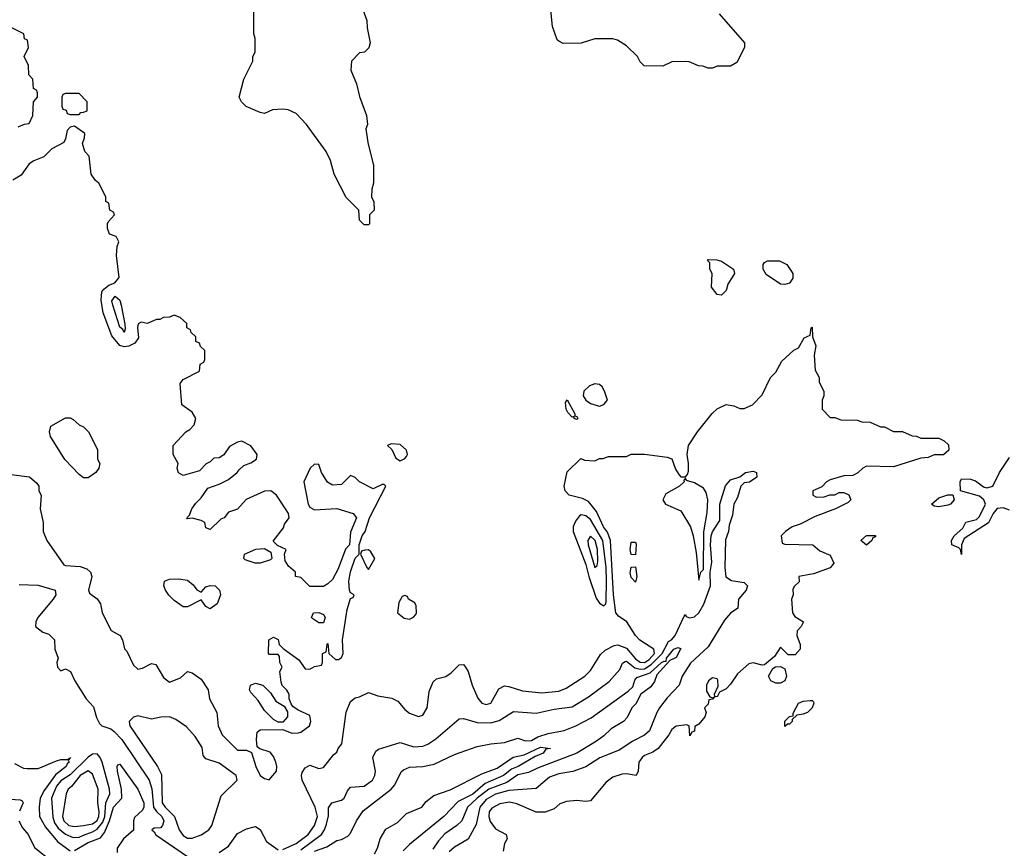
# Model space of a CAD drawing. Header units: inches. Extents: x 2348341 to 2479810, y 460419 to 613669.
# Tile 526 of 656: x 2422188 to 2426540, y 563349 to 567013. Entities that reach past the tile are written whole.
import ezdxf

# ---------------------------------------------------------------- set-up
doc = ezdxf.new("R2010")
doc.units = ezdxf.units.IN
doc.header["$MEASUREMENT"] = 0
doc.layers.add('C4526', color=7, linetype='Continuous')

msp = doc.modelspace()

# ---------------------------------------------------------------- linework, layer by layer
at = {"layer": 'C4526', "color": 2}
for points, elevation in [([(2423692, 567090), (2423722, 567010), (2423723.6, 566976.4), (2423736, 566910), (2423731, 566889), (2423711.1, 566868.9), (2423690, 566866), (2423654, 566830), (2423652, 566790), (2423676, 566730), (2423690, 566674), (2423721, 566590), (2423724.7, 566550), (2423718, 566530), (2423726, 566470), (2423751.1, 566368.9), (2423752, 566290), (2423743.6, 566263.6), (2423742, 566230), (2423752.7, 566207.3), (2423754, 566170), (2423734, 566150), (2423734, 566110), (2423730, 566106), (2423710, 566106), (2423690, 566126), (2423686, 566170), (2423630, 566226), (2423578, 566330), (2423562, 566390), (2423542, 566430), (2423455.3, 566550), (2423410, 566598), (2423374.6, 566614.6), (2423350, 566618), (2423305.4, 566614.6), (2423270, 566598), (2423250, 566602), (2423189.1, 566629.1), (2423168, 566650), (2423158, 566670), (2423178, 566750), (2423218, 566830), (2423218, 566850), (2423228, 566870), (2423228, 566930), (2423222, 566950), (2423222, 567050)], 74), ([(2425278.8, 567038.8), (2425392, 566910), (2425392, 566890), (2425356.9, 566823.1), (2425330, 566808), (2425270, 566808), (2425250, 566798), (2425230, 566798), (2425207.3, 566807.3), (2425188.4, 566808.4), (2425147.3, 566827.3), (2425130, 566828), (2425070, 566826), (2425030, 566808), (2424948.4, 566808.4), (2424930, 566826), (2424918, 566850), (2424870, 566898), (2424830, 566922), (2424810, 566928.7), (2424730, 566928.7), (2424670, 566908.7), (2424590, 566908), (2424570, 566918), (2424564, 566924), (2424543.1, 566983.1), (2424534.6, 567054.6)], 74), ([(2422180.2, 566539.8), (2422208.4, 566551.6), (2422230, 566554), (2422246, 566590), (2422248, 566650), (2422266, 566670), (2422266, 566690), (2422262, 566702), (2422248.4, 566708.4), (2422246, 566750), (2422228.4, 566768.4), (2422226, 566810), (2422208, 566850), (2422226, 566890), (2422222, 566922), (2422208.4, 566928.4), (2422206, 566950), (2422150, 566978)], 78), ([(2422150, 565002), (2422231.6, 564991.6), (2422263.6, 564963.6), (2422272, 564950), (2422272, 564930), (2422282, 564910), (2422278, 564850), (2422291.3, 564790), (2422291, 564750), (2422307.3, 564710), (2422383, 564603), (2422390, 564598.8), (2422455.2, 564595.2), (2422484.5, 564584.5), (2422501, 564570), (2422506, 564550), (2422491.3, 564490), (2422496.9, 564476.9), (2422530, 564451.3), (2422544.7, 564430), (2422552, 564390), (2422591.3, 564311.3), (2422632, 564290), (2422642, 564270), (2422651.1, 564231.1), (2422661, 564221), (2422690, 564158), (2422710, 564141), (2422730, 564144.7), (2422770, 564166), (2422790, 564161), (2422823.8, 564103.8), (2422850, 564082.8), (2422898, 564102), (2422930, 564131.3), (2422950, 564124.7), (2422990, 564096), (2423021, 564050), (2423026, 564010), (2423058.8, 563950), (2423064.7, 563890), (2423082, 563850), (2423150, 563782), (2423190, 563782), (2423212.7, 563772.7), (2423231, 563710), (2423250, 563671.3), (2423270, 563658), (2423290, 563652), (2423322, 563690), (2423324, 563710), (2423319.3, 563730), (2423310, 563754), (2423294, 563774), (2423248.4, 563788.4), (2423238, 563798), (2423234, 563830), (2423238, 563862), (2423250, 563872), (2423350, 563874), (2423390, 563858), (2423420.4, 563859.6), (2423430, 563862), (2423468, 563890), (2423474, 563910), (2423470, 563935.3), (2423419, 563959), (2423395.3, 563975.3), (2423388, 563988), (2423378, 564010), (2423378, 564030), (2423368.4, 564048.4), (2423348.4, 564068.4), (2423343.1, 564083.1), (2423338, 564130), (2423348, 564150), (2423338, 564170), (2423336.4, 564196.4), (2423330, 564206), (2423290, 564206), (2423288, 564210), (2423289.2, 564270), (2423310, 564282), (2423330, 564272), (2423334, 564250), (2423351.6, 564231.6), (2423422, 564182), (2423450, 564142), (2423470, 564141), (2423490, 564152), (2423522, 564158), (2423526, 564170), (2423526, 564210), (2423542, 564218), (2423546, 564250), (2423550, 564254), (2423554, 564210), (2423583.6, 564183.6), (2423596.4, 564183.6), (2423610, 564192), (2423617.2, 564210), (2423615.1, 564270), (2423635.5, 564404.5), (2423650, 564454), (2423662, 564458), (2423666, 564470), (2423650, 564478), (2423645.2, 564490), (2423642.7, 564530), (2423649.3, 564570.7), (2423670, 564632), (2423688, 564650), (2423688, 564690), (2423702, 564730), (2423715.3, 564750), (2423733.2, 564810), (2423806, 564950), (2423798, 564958), (2423790, 564958), (2423750, 564939), (2423689.1, 564969.1), (2423670, 564988), (2423650, 564998), (2423610, 564958), (2423570, 564954), (2423547.5, 564967.5), (2423522, 565010), (2423510, 565046), (2423490, 565048), (2423472, 565030), (2423442.8, 564970), (2423462.8, 564870), (2423470, 564858), (2423490, 564846), (2423590, 564851.3), (2423662, 564830), (2423676, 564810), (2423650, 564746), (2423646, 564690), (2423628.4, 564671.6), (2423595.5, 564584.5), (2423570, 564538), (2423550, 564518), (2423530, 564506), (2423470, 564506), (2423430, 564546), (2423406, 564550), (2423406, 564570), (2423376.4, 564596.4), (2423360.4, 564620.4), (2423358, 564650), (2423366, 564670), (2423327.3, 564687.3), (2423307.3, 564707.3), (2423353.6, 564766.4), (2423358, 564782), (2423378, 564810), (2423375.3, 564830), (2423362, 564850), (2423322, 564910), (2423298, 564930), (2423270, 564928.7), (2423188.8, 564891.2), (2423150, 564848.7), (2423110, 564835.3), (2423091.3, 564810), (2423076, 564804), (2423030, 564758), (2423010, 564766), (2423006, 564790), (2422990, 564798), (2422950, 564808), (2422930, 564806), (2422926, 564810), (2422938, 564822), (2422948.7, 564850), (2422965.6, 564874.4), (2422990, 564898), (2423019, 564941), (2423070, 564958.8), (2423110, 564979.1), (2423149, 565010), (2423157, 565023), (2423178.4, 565041.6), (2423210, 565054), (2423234, 565070), (2423238, 565090), (2423209.2, 565129.2), (2423170, 565149), (2423150, 565144), (2423114.8, 565125.2), (2423090, 565088), (2423070, 565075.3), (2423046, 565074), (2423030, 565058), (2423011.6, 565048.4), (2422982, 565018), (2422910, 564998), (2422889, 565009), (2422884, 565030), (2422888, 565050), (2422866, 565090), (2422866, 565130), (2422922, 565190), (2422939.5, 565200.5), (2422958.9, 565221.1), (2422966, 565250), (2422950, 565277.2), (2422904.5, 565310), (2422896.4, 565403.6), (2422910, 565422), (2422982, 565458), (2422986, 565490), (2423002, 565498), (2423006, 565510), (2423006, 565550), (2422987.3, 565567.3), (2422982, 565582), (2422966, 565590), (2422966, 565610), (2422946, 565630), (2422942, 565642), (2422926, 565650), (2422926, 565670), (2422896.4, 565696.4), (2422870, 565706), (2422850, 565698), (2422823.6, 565696.4), (2422807.3, 565687.3), (2422792.7, 565687.3), (2422751.1, 565668.9), (2422724.7, 565675.3), (2422711.3, 565668.7), (2422708.6, 565651.4), (2422713.4, 565606.6), (2422697, 565583), (2422670, 565569.5), (2422650, 565566.6), (2422630, 565571.8), (2422594.6, 565614.6), (2422556.9, 565716.9), (2422547.2, 565772.8), (2422551.2, 565808.8), (2422559.1, 565820.9), (2422581.2, 565838.8), (2422608, 565850), (2422627.3, 565872.7), (2422615.3, 565970), (2422618, 566010), (2422626, 566030), (2422614, 566054), (2422585.2, 566065.2), (2422575.3, 566090), (2422575.3, 566110), (2422580.2, 566119.8), (2422606, 566150), (2422602, 566162), (2422586, 566170), (2422582, 566202), (2422568.4, 566208.4), (2422568, 566230), (2422538, 566290), (2422522, 566302), (2422504, 566330), (2422494, 566410), (2422475.3, 566430), (2422465.2, 566465.2), (2422474, 566490), (2422475.3, 566510), (2422430, 566542), (2422410, 566538), (2422396.9, 566523.1), (2422390, 566486), (2422382, 566470), (2422330, 566442), (2422294, 566406), (2422250, 566388.7), (2422230, 566375.3), (2422194.8, 566325.2), (2422157.3, 566302.7)], 78), ([(2423350, 563342.7), (2423409.5, 563370), (2423463, 563410), (2423491.1, 563450), (2423504.4, 563490), (2423493.5, 563530), (2423436.2, 563650), (2423432.7, 563670), (2423436, 563684), (2423450, 563704.7), (2423470, 563716), (2423510, 563701), (2423530, 563706), (2423576.4, 563763.6), (2423590, 563774), (2423595.3, 563790), (2423611.6, 563810), (2423630, 563951.3), (2423650, 563998), (2423670, 564014.8), (2423690, 564018.8), (2423730, 564038), (2423770, 564022.4), (2423832.7, 564012.7), (2423859, 563999), (2423890, 563962.8), (2423910, 563946.8), (2423950, 563931.3), (2423970, 563938), (2423989, 563970), (2423997.5, 564042.5), (2424014.8, 564085.2), (2424030, 564098.8), (2424071.6, 564108.4), (2424095.3, 564124.7), (2424130, 564160.7), (2424150, 564161), (2424158.8, 564150), (2424170.6, 564130), (2424187.7, 564070), (2424212.8, 564012.8), (2424230, 563991), (2424250, 563984.9), (2424270, 563990.8), (2424306, 564054), (2424330, 564067.3), (2424350, 564064.9), (2424410, 564044.9), (2424495.9, 564035.9), (2424570, 564043.8), (2424603.6, 564056.4), (2424685.2, 564110), (2424710, 564134.8), (2424754.5, 564205.5), (2424775.1, 564224.9), (2424815.1, 564244.9), (2424831.6, 564248.4), (2424870, 564233.6), (2424910, 564187.1), (2424930, 564171.2), (2424950, 564170.2), (2424970, 564183), (2424993.5, 564210), (2424991.2, 564230), (2424929.3, 564269.3), (2424909.9, 564289.9), (2424870.5, 564350.5), (2424835.1, 564375.1), (2424822.8, 564390), (2424812.9, 564470), (2424798.5, 564710), (2424786.3, 564746.3), (2424768.7, 564770), (2424737.5, 564837.5), (2424702.2, 564882.2), (2424675.2, 564895.2), (2424616, 564910), (2424598.7, 564930), (2424594, 564950), (2424607, 565013), (2424668, 565072), (2424684.7, 565064.7), (2424730, 565062), (2424750, 565072), (2424767.3, 565072.7), (2424790, 565082), (2424870, 565082), (2424890, 565092), (2424948.7, 565091.3), (2425050, 565078.8), (2425070, 565071), (2425085.8, 565025.8), (2425101.1, 565001.1), (2425110, 564991), (2425130, 564991), (2425138.9, 565001.1), (2425143.7, 565016.3), (2425144.5, 565050), (2425138, 565090), (2425144.5, 565130), (2425183.6, 565190), (2425248.8, 565271.2), (2425270, 565292.4), (2425310, 565310.7), (2425344.7, 565304.7), (2425370, 565294), (2425390, 565294), (2425426, 565310), (2425470, 565354), (2425506, 565430), (2425530, 565454), (2425556.4, 565503.6), (2425608.9, 565551.1), (2425630, 565562), (2425654.6, 565605.4), (2425682, 565618), (2425686, 565650), (2425690, 565654), (2425691.3, 565610), (2425706, 565570), (2425698.8, 565530), (2425703.5, 565463.5), (2425722, 565430), (2425722, 565410), (2425742, 565370), (2425742, 565350), (2425734, 565330), (2425734, 565290), (2425770, 565254), (2425790, 565254), (2425816.4, 565243.6), (2425890, 565242), (2425910, 565234), (2425947.3, 565232.7), (2425992.7, 565212.7), (2426010, 565212), (2426050, 565192), (2426090, 565192), (2426132.7, 565172.7), (2426151.6, 565171.6), (2426170, 565162), (2426250, 565162), (2426274, 565150), (2426292.7, 565132.7), (2426294, 565110), (2426271.6, 565088.4), (2426230, 565088), (2426203.6, 565076.4), (2426170, 565074), (2426050, 565035.3), (2425930, 565038), (2425914, 565030), (2425891.6, 565008.4), (2425870, 564998), (2425830, 564995.3), (2425770, 564978), (2425754, 564970), (2425732.7, 564947.3), (2425694, 564930), (2425694, 564910), (2425710, 564902), (2425743.6, 564903.6), (2425768, 564912), (2425790, 564912), (2425810, 564922), (2425830, 564922), (2425852, 564912), (2425862, 564890), (2425850, 564878), (2425794, 564850), (2425703.5, 564816.5), (2425638, 564782), (2425602, 564770), (2425572, 564750), (2425554, 564730), (2425558, 564698), (2425570, 564694), (2425694, 564690), (2425723.6, 564663.6), (2425770, 564644.7), (2425786, 564610), (2425770, 564589.2), (2425696.9, 564563.1), (2425632, 564550), (2425632.7, 564527.3), (2425611.6, 564508.4), (2425604.7, 564495.3), (2425606, 564470), (2425598.8, 564450), (2425602.8, 564390), (2425614.4, 564374.4), (2425652, 564350), (2425642, 564330), (2425624.7, 564310), (2425622, 564290), (2425638, 564250), (2425638, 564230), (2425615.3, 564204.7), (2425584, 564204), (2425550, 564238), (2425523.6, 564196.4), (2425479.6, 564160.4), (2425470, 564158), (2425430, 564168.7), (2425410, 564164), (2425359.9, 564120.1), (2425330, 564074), (2425310, 564054), (2425281, 564039), (2425270, 564018), (2425260.4, 564020.4), (2425258, 564030), (2425274.6, 564065.4), (2425272.9, 564092.9), (2425270, 564098), (2425250, 564102), (2425232, 564090), (2425224, 564070), (2425224, 564044), (2425238, 564018), (2425250, 564014), (2425258, 564018), (2425250, 564008), (2425234, 564006), (2425230, 563986), (2425214, 563970), (2425222, 563950), (2425216, 563930), (2425190, 563898), (2425172, 563888), (2425170, 563866), (2425158, 563862), (2425150, 563846), (2425146, 563890), (2425134.6, 563894.6), (2425090, 563889), (2425070, 563874), (2425057.3, 563850), (2425010.4, 563789.6), (2424986.6, 563773.4), (2424950, 563759.5), (2424939.1, 563750), (2424924.9, 563730), (2424921, 563690), (2424912, 563670), (2424870, 563678), (2424850, 563677), (2424810, 563662.9), (2424779.5, 563640.5), (2424710, 563559), (2424690, 563556), (2424650, 563560.7), (2424604.5, 563555.5), (2424575.3, 563544.7), (2424550, 563524), (2424510, 563508.7), (2424470, 563509), (2424384.9, 563544.9), (2424352.4, 563552.4), (2424310, 563545.4), (2424274.5, 563525.5), (2424263.1, 563510), (2424261.7, 563490), (2424267.1, 563467.1), (2424290, 563435.5), (2424338, 563410), (2424342.8, 563390), (2424330.8, 563370), (2424324, 563336)], 74), ([(2426563.3, 564843.3), (2426534.5, 564854.5), (2426508.4, 564851.6), (2426490.6, 564830), (2426470, 564788.7), (2426362, 564718), (2426351, 564690), (2426350, 564648), (2426346, 564670), (2426338, 564678), (2426308, 564690), (2426306, 564710), (2426318, 564730), (2426356, 564764), (2426369.1, 564790.9), (2426417, 564803), (2426430, 564816), (2426456, 564870), (2426449.3, 564890), (2426430, 564906.6), (2426346, 564930), (2426344, 564970), (2426350, 564982), (2426390, 564980.7), (2426413, 564973), (2426447.9, 564947.9), (2426463, 564943), (2426488.7, 564950), (2426519, 565010), (2426563.1, 565076.9)], 74), ([(2423430, 563342.6), (2423522, 563410), (2423535.4, 563430), (2423544, 563456), (2423551.9, 563491.9), (2423552.9, 563527.1), (2423568, 563550), (2423610, 563561), (2423622, 563570), (2423637, 563603), (2423650, 563618.8), (2423710, 563623.1), (2423747, 563650), (2423757.6, 563670), (2423760.7, 563690), (2423749, 563751), (2423761.2, 563778.8), (2423773.2, 563786.8), (2423870, 563816), (2423930, 563798), (2423970, 563800.4), (2423991.1, 563808.9), (2424027, 563833), (2424130, 563920.7), (2424150, 563922), (2424210, 563904.4), (2424270, 563903.1), (2424306.5, 563913.5), (2424370, 563953), (2424470, 563946.4), (2424550, 563964.4), (2424630, 563974.4), (2424701.7, 564018.3), (2424793.4, 564086.6), (2424840.7, 564139.3), (2424852.5, 564167.5), (2424864.5, 564175.5), (2424870, 564176.3), (2424907.1, 564147.1), (2424930, 564141.2), (2424950, 564143), (2424978.1, 564161.9), (2425027.4, 564210), (2425056.1, 564263.9), (2425069, 564270), (2425085.2, 564290), (2425124, 564376), (2425130, 564382), (2425134, 564374), (2425148.2, 564368.2), (2425170, 564371.8), (2425190, 564390.2), (2425212, 564428), (2425240.3, 564510), (2425240.2, 564570), (2425246.5, 564613.5), (2425240.5, 564690), (2425244.7, 564730), (2425250, 564748), (2425282, 564798), (2425282, 564870), (2425308, 564952), (2425330, 564978.8), (2425370, 564991), (2425395.3, 565010), (2425430, 565016.3), (2425444.7, 565010), (2425446, 564990), (2425412.8, 564967.2), (2425390, 564965.2), (2425374.8, 564950), (2425360.4, 564899.6), (2425343.8, 564870), (2425338.7, 564821.3), (2425322.8, 564777.2), (2425320.5, 564750), (2425307.7, 564712.3), (2425304.6, 564590), (2425308.8, 564548.8), (2425333.7, 564533.7), (2425390, 564524.7), (2425404.7, 564510), (2425398.8, 564490), (2425364.7, 564450), (2425362, 564410), (2425330, 564389), (2425302.8, 564357.2), (2425230, 564239.3), (2425152.5, 564167.5), (2425116.3, 564110), (2425102, 564070), (2425050, 564014), (2425016.3, 563970), (2425004, 563950), (2424971.5, 563868.5), (2424950, 563849.5), (2424897.1, 563822.9), (2424838, 563782), (2424751.8, 563748.2), (2424690, 563709.6), (2424632.1, 563687.9), (2424570, 563678.4), (2424530, 563663.7), (2424470, 563613.2), (2424350, 563603.9), (2424290, 563587.6), (2424250, 563563.9), (2424220.8, 563530), (2424205.5, 563454.5), (2424170.5, 563389.5), (2424110, 563354), (2424086.6, 563333.4)], 70), ([(2422185.2, 564514.8), (2422270, 564513), (2422344.7, 564490), (2422346.8, 564470), (2422336.3, 564450), (2422268, 564370), (2422258.8, 564350), (2422258, 564330), (2422290, 564304.7), (2422316, 564296), (2422342, 564270), (2422342.8, 564230), (2422358, 564190), (2422352, 564170), (2422354, 564150), (2422370, 564134), (2422390, 564142), (2422412, 564130), (2422431.3, 564090), (2422481, 564010), (2422514, 563974), (2422527.5, 563927.5), (2422540.5, 563900.5), (2422551.3, 563890), (2422590, 563876.4), (2422605.5, 563865.5), (2422638.4, 563830), (2422759.5, 563650), (2422772.4, 563612.4), (2422779.6, 563530), (2422791.7, 563511.7), (2422815.3, 563490), (2422824.9, 563470), (2422819.3, 563450), (2422810, 563439.5), (2422782, 563438), (2422771.3, 563430), (2422782, 563422), (2422790, 563407.7), (2422930, 563313)], 74), ([(2423490, 563336.5), (2423545.3, 563354.7), (2423590, 563382.8), (2423610, 563387.3), (2423637.7, 563402.3), (2423650, 563416), (2423676, 563470), (2423705.8, 563514.2), (2423830, 563610.8), (2423846, 563630), (2423873.4, 563686.6), (2423884.4, 563695.6), (2423910, 563708), (2423970, 563710.4), (2424019.1, 563720.9), (2424110, 563764), (2424210, 563798.8), (2424270, 563810.7), (2424330, 563816.3), (2424390, 563836.3), (2424423.8, 563823.8), (2424450, 563825.7), (2424478.3, 563841.7), (2424523.3, 563856.7), (2424594, 563870), (2424646, 563890), (2424713.8, 563926.2), (2424876.6, 564043.4), (2424897.1, 564062.9), (2424907.1, 564092.9), (2424916.1, 564103.9), (2424974.8, 564125.2), (2425024.2, 564170), (2425036.7, 564176.7), (2425045.6, 564174.4), (2425046.2, 564190), (2425079.6, 564230), (2425097.2, 564237.2), (2425110, 564232), (2425090, 564192), (2425060.6, 564179.4), (2425004.5, 564115.5), (2424993.7, 564086.3), (2424977.4, 564062.6), (2424932.7, 564030), (2424911.7, 563988.3), (2424894, 563970), (2424872.7, 563927.3), (2424856, 563910), (2424802.3, 563877.7), (2424770, 563846), (2424737.5, 563822.5), (2424650.2, 563769.8), (2424476.5, 563703.5), (2424436.3, 563683.7), (2424390, 563673.1), (2424340.7, 563639.3), (2424261.7, 563610), (2424209.1, 563570), (2424167, 563530), (2424141.3, 563470), (2424120.5, 563450), (2424066.6, 563413.4), (2424038.7, 563381.3), (2424014.4, 563345.6)], 66), ([(2423755.6, 563324.4), (2423769.4, 563350), (2423780.7, 563390), (2423806.6, 563433.4), (2423857.2, 563462.8), (2423898, 563502), (2423965.2, 563530), (2423984.2, 563555.8), (2424017.6, 563582.4), (2424090, 563607), (2424230, 563678.3), (2424297.6, 563702.4), (2424368.2, 563751.8), (2424417.7, 563762.3), (2424490, 563795.3), (2424534, 563790), (2424512.8, 563787.2), (2424502, 563770), (2424465.5, 563754.5), (2424390.5, 563710), (2424360.8, 563699.2), (2424326, 563670), (2424245.4, 563634.6), (2424190, 563588.3), (2424125, 563555), (2424063, 563490), (2423910, 563366), (2423882.3, 563337.7)], 62), ([(2422164.4, 563724.4), (2422203.8, 563703.8), (2422221.1, 563701.1), (2422270, 563702), (2422350, 563734.8), (2422370, 563740.7), (2422399, 563741), (2422412, 563750), (2422402, 563738), (2422406, 563730), (2422397.1, 563722.9), (2422392.4, 563710), (2422346.3, 563673.7), (2422295.4, 563604.6), (2422278.5, 563570), (2422273.4, 563530), (2422275.8, 563490), (2422301.8, 563441.8), (2422356.7, 563376.7), (2422410, 563337.1)], 70), ([(2422430, 563338.7), (2422490, 563374), (2422544.6, 563395.4), (2422562, 563418), (2422585, 563470), (2422602.7, 563530), (2422638.9, 563570), (2422637.4, 563610), (2422619.5, 563690), (2422619, 563710), (2422622, 563718), (2422630, 563721), (2422710.2, 563610.2), (2422736.2, 563550), (2422735.8, 563530), (2422730, 563517), (2422695.6, 563484.4), (2422690.3, 563470), (2422690, 563428.7), (2422646, 563390), (2422618, 563350), (2422618, 563330)], 70), ([(2422146, 563566), (2422190, 563562.8), (2422198, 563558), (2422202.8, 563550), (2422186.6, 563513.4)], 66), ([(2422184.4, 563470), (2422199.9, 563439.9), (2422224.9, 563410), (2422252.4, 563352.4), (2422330.7, 563290)], 66), ([(2423069.6, 563330.4), (2423110, 563358.8), (2423150, 563414.8), (2423190, 563434.8), (2423223.6, 563443.6), (2423230, 563444.7), (2423250, 563432), (2423279.2, 563379.2), (2423330, 563342)], 74)]:
    msp.add_lwpolyline(points, dxfattribs=dict(at, elevation=elevation))
for points, elevation in [([(2422450, 566686), (2422390, 566686), (2422378, 566682), (2422374, 566670), (2422374, 566630), (2422378, 566618), (2422392.7, 566612.7), (2422398, 566598), (2422410, 566594), (2422450, 566594), (2422458, 566602), (2422470, 566604.7), (2422486, 566610), (2422486, 566650)], 78), ([(2425290, 565795.3), (2425270, 565798), (2425246, 565830), (2425248, 565890), (2425238, 565910), (2425238, 565938), (2425228.4, 565948.4), (2425230, 565952), (2425268.7, 565951.3), (2425290, 565944.7), (2425342.8, 565910), (2425346.8, 565890), (2425317.1, 565842.9), (2425310, 565815.3)], 74), ([(2425570, 565842), (2425550, 565844), (2425486.6, 565886.6), (2425473.2, 565910), (2425474, 565930), (2425480.2, 565939.8), (2425493.6, 565946.4), (2425546, 565946), (2425578, 565930), (2425604.7, 565890), (2425604.7, 565870), (2425590, 565848)], 74), ([(2422650, 565629.6), (2422642.9, 565642.9), (2422630, 565653.2), (2422599.7, 565750), (2422595.1, 565770), (2422610, 565790.2), (2422630, 565773), (2422636.5, 565750), (2422652.9, 565667.1), (2422654.4, 565645.6)], 74), ([(2424730, 565402), (2424705.7, 565394.3), (2424680.5, 565370), (2424678, 565350), (2424690, 565330.8), (2424710, 565316.3), (2424750, 565304), (2424770, 565311), (2424785.2, 565330), (2424773.2, 565370), (2424762.7, 565390), (2424750, 565399.5)], 78), ([(2424650, 565245.2), (2424638, 565250), (2424638, 565258), (2424630, 565255.3), (2424610, 565275.3), (2424602.7, 565290), (2424600.2, 565319.8), (2424608, 565332), (2424641, 565270), (2424641, 565261), (2424650, 565258), (2424654, 565250)], 74), ([(2422490, 564987), (2422470, 564987.3), (2422450, 565002), (2422387.6, 565067.6), (2422324.5, 565170), (2422319.3, 565190), (2422325.2, 565214.8), (2422390, 565252), (2422410, 565252), (2422424.7, 565244.7), (2422450, 565222), (2422470, 565212), (2422492, 565190), (2422531.6, 565111.6), (2422532, 565070), (2422542, 565050), (2422538, 565030), (2422524.7, 565010)], 78), ([(2423830, 565138), (2423814, 565130), (2423832, 565112), (2423850, 565074), (2423870, 565062), (2423890, 565072), (2423898, 565082), (2423902, 565090), (2423898, 565110), (2423870, 565134)], 78), ([(2425130, 564986), (2425123.6, 564976.4), (2425124.7, 564970), (2425104, 564950), (2425043.6, 564916.4), (2425030.4, 564890), (2425041.6, 564870), (2425110, 564840.4), (2425152.9, 564770), (2425164.7, 564730), (2425177.3, 564657.3), (2425190, 564534), (2425198, 564570), (2425210, 564582), (2425211.8, 564748.2), (2425226.7, 564833.3), (2425229.8, 564890), (2425221.6, 564921.6), (2425210, 564940.7), (2425170, 564964.5), (2425135.3, 564975.3)], 74), ([(2426250, 564859), (2426230, 564862), (2426218, 564870), (2426250, 564898), (2426290, 564911.3), (2426311.6, 564911.6), (2426318, 564890), (2426302, 564870), (2426290, 564866)], 74), ([(2424670, 564822.7), (2424661.6, 564818.4), (2424643.9, 564796.1), (2424634.4, 564770), (2424634, 564750), (2424690, 564604), (2424702.8, 564550), (2424735.6, 564455.6), (2424750, 564432.7), (2424770, 564420.4), (2424778.7, 564430), (2424780.5, 564439.5), (2424782, 564530), (2424779.6, 564590), (2424764.9, 564710), (2424710, 564802.4), (2424690, 564819.5)], 78), ([(2424710, 564729.3), (2424699.5, 564710), (2424700.3, 564690), (2424730, 564591), (2424740.4, 564599.6), (2424743.7, 564616.3), (2424741, 564670), (2424730.8, 564710)], 82), ([(2425930, 564688.7), (2425906, 564710), (2425930, 564732), (2425970, 564732), (2425970, 564726), (2425958, 564722), (2425954, 564710)], 74), ([(2424910, 564646), (2424890, 564648), (2424886, 564670), (2424890, 564702), (2424910, 564702), (2424913.2, 564693.2)], 70), ([(2423250, 564609), (2423229.1, 564609.1), (2423184.7, 564624.7), (2423178, 564630), (2423182, 564650), (2423231.6, 564671.6), (2423270, 564674), (2423298, 564658), (2423302, 564630), (2423296, 564624)], 78), ([(2423730, 564668), (2423712.7, 564667.3), (2423698, 564662), (2423694, 564650), (2423722, 564590), (2423730, 564582), (2423758, 564630), (2423740.4, 564660.4)], 78), ([(2424910, 564526), (2424890, 564546), (2424886.6, 564566.6), (2424890, 564592), (2424910, 564594), (2424914.8, 564550)], 70), ([(2422990, 564482), (2423010, 564504.7), (2423029.3, 564510.7), (2423052, 564510), (2423070.8, 564490.8), (2423074.8, 564470), (2423061, 564430), (2423030, 564408), (2423010, 564418), (2422990, 564448), (2422930, 564417.2), (2422910, 564417.2), (2422870, 564444.5), (2422847.4, 564467.4), (2422831.8, 564490), (2422825.2, 564510), (2422828, 564530), (2422850, 564539.1), (2422890, 564540.5), (2422930, 564534.8), (2422954.4, 564514.4), (2422970, 564492)], 78), ([(2423890, 564466), (2423878, 564462), (2423863.6, 564436.4), (2423858, 564390), (2423887.1, 564367.1), (2423910, 564362), (2423928.9, 564371.1), (2423938, 564382), (2423942, 564390), (2423940.4, 564420.4), (2423934.6, 564434.6), (2423906, 564450), (2423902, 564462)], 78), ([(2423510, 564346), (2423483.1, 564363.1), (2423478, 564370), (2423486, 564390), (2423510, 564392), (2423530, 564382), (2423538, 564370), (2423530, 564346)], 78), ([(2425530, 564079), (2425508, 564090), (2425498, 564110), (2425516.4, 564143.6), (2425528.4, 564151.6), (2425550, 564152), (2425570, 564142), (2425577.3, 564110), (2425570, 564089), (2425550, 564079)], 74), ([(2423330, 563906), (2423310, 563918), (2423270, 563958), (2423242, 564002), (2423210, 564038), (2423204, 564050), (2423208, 564070), (2423230, 564078.8), (2423262, 564070), (2423296.9, 564036.9), (2423319.6, 563999.6), (2423356.9, 563976.9), (2423372, 563952), (2423372, 563930), (2423350, 563906)], 78), ([(2425570, 563888), (2425569.1, 563910.9), (2425590, 563932), (2425606, 563934), (2425606, 563946), (2425629.4, 563990.6), (2425650, 563998.8), (2425682, 564002), (2425690, 564002), (2425696, 563996), (2425698, 563990), (2425690.8, 563970), (2425670.5, 563949.5), (2425650, 563941.2), (2425622, 563938), (2425602, 563918), (2425602, 563910), (2425590, 563898), (2425582, 563898)], 74), ([(2422710, 563934), (2422690, 563929), (2422671, 563910), (2422674, 563890), (2422796.4, 563710), (2422814.5, 563674.5), (2422817.7, 563550), (2422830.3, 563530), (2422872, 563490), (2422892.7, 563430), (2422910, 563405.5), (2422930, 563393), (2422950, 563393), (2422990, 563407.7), (2423024, 563430), (2423037.2, 563450), (2423078.6, 563581.4), (2423149, 563650), (2423144, 563670), (2423070, 563725.2), (2423010, 563744), (2422999.3, 563759.3), (2422994.2, 563794.2), (2422963.3, 563843.3), (2422925.3, 563885.3), (2422878.2, 563918.2), (2422850, 563929.6), (2422811.9, 563928.1), (2422770, 563919.6)], 78), ([(2422530, 563766), (2422510, 563765.7), (2422490, 563752.3), (2422410, 563673.1), (2422370, 563646.4), (2422350, 563624.2), (2422327.9, 563570), (2422334.3, 563485.7), (2422341.6, 563461.6), (2422357.5, 563437.5), (2422390, 563411.3), (2422424.2, 563395.8), (2422450, 563398.5), (2422470, 563407.2), (2422510, 563421.4), (2422530, 563433.7), (2422555, 563465), (2422564, 563490), (2422567.9, 563550), (2422585.7, 563590), (2422584.4, 563610), (2422552.1, 563730), (2422543.5, 563750)], 74), ([(2422490, 563691.6), (2422454.9, 563670), (2422417.3, 563622.7), (2422402, 563610), (2422393, 563590), (2422377.4, 563490), (2422382.6, 563470), (2422404.9, 563450), (2422430, 563444.9), (2422470, 563449.1), (2422510, 563457.3), (2422530, 563472.4), (2422537, 563490), (2422538.6, 563510), (2422532.3, 563550), (2422534.8, 563610), (2422510, 563677.2)], 78)]:
    msp.add_lwpolyline(points, close=True, dxfattribs=dict(at, elevation=elevation))

doc.saveas('drawing.dxf')
